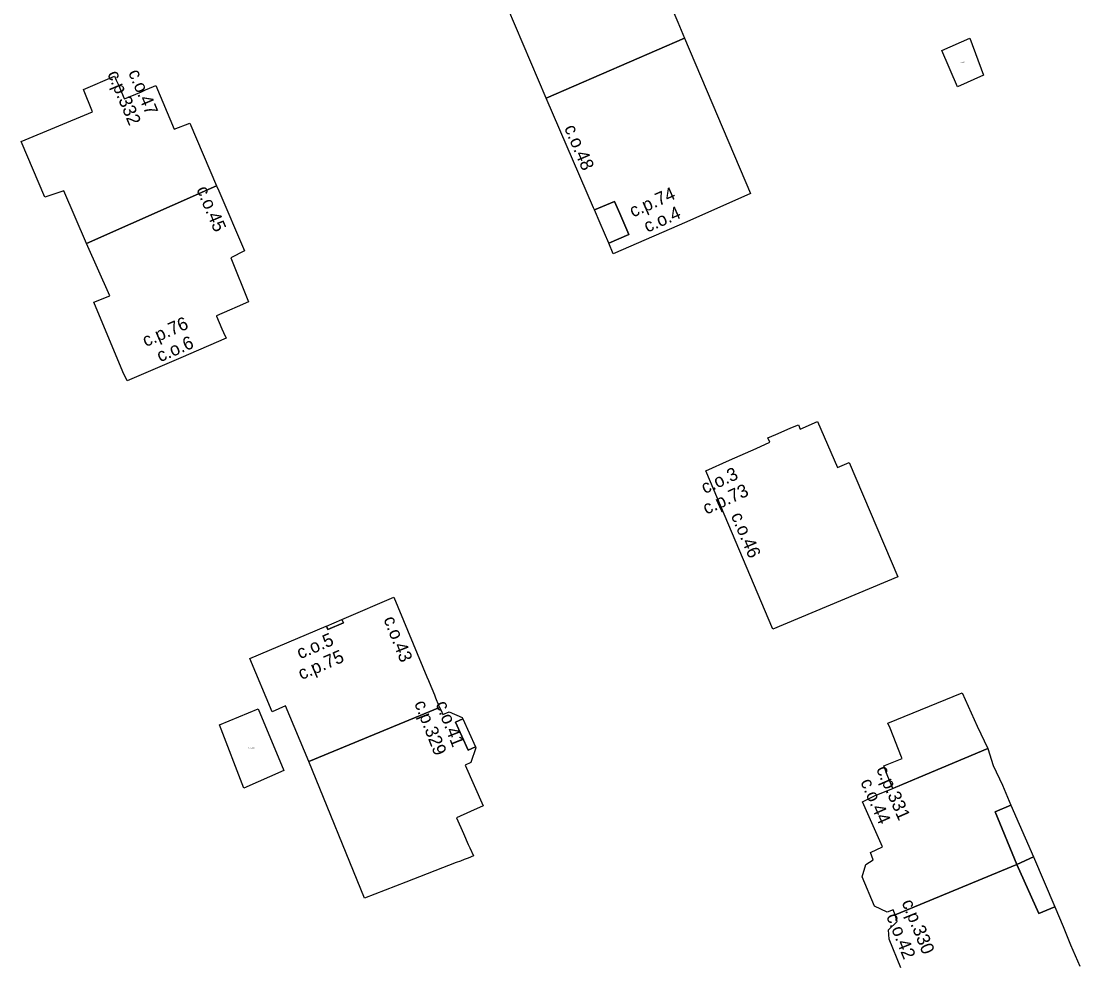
# Model space of a CAD drawing. Extents: x -600391 to -599491, y -1160176 to -1159402.
# Drawn here: x -599959.6 to -599878.7, y -1160113.6 to -1160041.6 of the extents above; entities that cross this region are included whole.
import ezdxf

# ---------------------------------------------------------------- set-up
doc = ezdxf.new("R2010")
doc.units = 0
for name, color, linetype in [('Level 10', 7, 'Continuous'), ('Level 12', 7, 'Continuous'), ('Level 24', 7, 'Continuous'), ('Level 61', 7, 'Continuous'), ('Level 62', 7, 'Continuous')]:
    doc.layers.add(name, color=color, linetype=linetype)

msp = doc.modelspace()

# ---------------------------------------------------------------- linework, layer by layer
at = {"layer": 'Level 61'}
for points in [[(-599919.51, -1160047.51), (-599923.02, -1160039.23)], [(-599910.34, -1160039.6), (-599909.43, -1160041.69)], [(-599909.43, -1160041.69), (-599908.93, -1160042.93)], [(-599919.51, -1160047.51), (-599908.93, -1160042.93)], [(-599908.93, -1160042.93), (-599919.51, -1160047.51)], [(-599908.93, -1160042.93), (-599903.89, -1160054.79)], [(-599889.27, -1160043.87), (-599887.12, -1160042.92)], [(-599887.12, -1160042.92), (-599886.08, -1160045.76)], [(-599888.06, -1160046.63), (-599889.27, -1160043.87)], [(-599954.86, -1160046.85), (-599952.48, -1160045.82)], [(-599952.48, -1160045.82), (-599952.35, -1160046.13)], [(-599952.35, -1160046.13), (-599952.21, -1160046.44)], [(-599886.08, -1160045.76), (-599888.06, -1160046.63)], [(-599954.16, -1160048.54), (-599954.86, -1160046.85)], [(-599952.21, -1160046.44), (-599952.16, -1160046.57)], [(-599952.16, -1160046.57), (-599951.74, -1160047.54)], [(-599950.43, -1160047.02), (-599950.13, -1160046.88)], [(-599950.13, -1160046.88), (-599949.82, -1160046.75)], [(-599949.82, -1160046.75), (-599949.51, -1160046.62)], [(-599949.51, -1160046.62), (-599949.33, -1160046.54)], [(-599949.33, -1160046.54), (-599947.94, -1160049.87)], [(-599951.74, -1160047.54), (-599951.72, -1160047.57)], [(-599951.72, -1160047.57), (-599950.43, -1160047.02)], [(-599915.89, -1160055.89), (-599919.51, -1160047.51)], [(-599959.62, -1160050.82), (-599954.16, -1160048.54)], [(-599947.94, -1160049.87), (-599946.72, -1160049.42)], [(-599946.72, -1160049.42), (-599944.7, -1160054.21)], [(-599957.82, -1160055.06), (-599959.62, -1160050.82)], [(-599954.64, -1160058.61), (-599944.7, -1160054.21)], [(-599944.7, -1160054.21), (-599954.64, -1160058.61)], [(-599944.7, -1160054.21), (-599944.51, -1160054.58)], [(-599956.37, -1160054.59), (-599957.82, -1160055.06)], [(-599954.64, -1160058.61), (-599956.37, -1160054.59)], [(-599944.51, -1160054.58), (-599942.56, -1160059.18)], [(-599903.89, -1160054.79), (-599908.75, -1160056.95)], [(-599914.28, -1160055.4), (-599915.82, -1160056.04)], [(-599915.82, -1160056.04), (-599914.28, -1160055.4)], [(-599913.88, -1160056.32), (-599914.28, -1160055.4)], [(-599914.28, -1160055.4), (-599913.88, -1160056.32)], [(-599915.82, -1160056.04), (-599915.89, -1160055.89)], [(-599915.37, -1160057.07), (-599915.82, -1160056.04)], [(-599913.19, -1160057.92), (-599913.88, -1160056.32)], [(-599913.88, -1160056.32), (-599913.19, -1160057.92)], [(-599914.72, -1160058.58), (-599915.37, -1160057.07)], [(-599908.75, -1160056.95), (-599911.28, -1160058.06)], [(-599914.72, -1160058.58), (-599913.19, -1160057.92)], [(-599913.19, -1160057.92), (-599914.72, -1160058.58)], [(-599911.28, -1160058.06), (-599914.37, -1160059.39)], [(-599952.85, -1160062.6), (-599954.64, -1160058.61)], [(-599914.37, -1160059.39), (-599914.72, -1160058.58)], [(-599942.56, -1160059.18), (-599943.6, -1160059.71)], [(-599943.6, -1160059.71), (-599942.24, -1160063.07)], [(-599954.06, -1160063.09), (-599952.85, -1160062.6)], [(-599951.85, -1160068.41), (-599954.06, -1160063.09)], [(-599942.24, -1160063.07), (-599943.12, -1160063.45)], [(-599943.7, -1160063.7), (-599944.7, -1160064.14)], [(-599943.12, -1160063.45), (-599943.7, -1160063.7)], [(-599944.7, -1160064.14), (-599944.69, -1160064.17)], [(-599944.69, -1160064.17), (-599944.28, -1160065.12)], [(-599944.28, -1160065.12), (-599944.15, -1160065.42)], [(-599944.15, -1160065.42), (-599943.96, -1160065.85)], [(-599943.96, -1160065.85), (-599947.41, -1160067.34)], [(-599948.3, -1160067.72), (-599951.51, -1160069.11)], [(-599947.41, -1160067.34), (-599948.3, -1160067.72)], [(-599951.858, -1160068.413), (-599951.85, -1160068.41)], [(-599951.51, -1160069.11), (-599951.858, -1160068.413)], [(-599901.96, -1160073.2), (-599900.86, -1160072.73)], [(-599900.86, -1160072.73), (-599900.55, -1160072.59)], [(-599900.55, -1160072.59), (-599900.23, -1160072.46)], [(-599900.23, -1160072.46), (-599900.08, -1160072.8)], [(-599900.08, -1160072.8), (-599898.76, -1160072.21)], [(-599898.76, -1160072.21), (-599897.24, -1160075.72)], [(-599902.56, -1160073.46), (-599901.96, -1160073.2)], [(-599902.41, -1160073.8), (-599902.56, -1160073.46)], [(-599905.48, -1160075.16), (-599903.45, -1160074.26)], [(-599903.45, -1160074.26), (-599902.41, -1160073.8)], [(-599907.31, -1160075.97), (-599905.48, -1160075.16)], [(-599902.19, -1160088.08), (-599907.31, -1160075.97)], [(-599897.24, -1160075.72), (-599896.35, -1160075.33)], [(-599896.35, -1160075.33), (-599892.63, -1160084.07)], [(-599892.63, -1160084.07), (-599902.19, -1160088.08)], [(-599934.93, -1160087.25), (-599931.13, -1160085.63)], [(-599931.13, -1160085.63), (-599928.61, -1160091.72)], [(-599936.3, -1160087.84), (-599935.11, -1160087.33)], [(-599935.11, -1160087.33), (-599934.93, -1160087.25)], [(-599935.11, -1160087.33), (-599934.99, -1160087.6)], [(-599934.99, -1160087.6), (-599935.11, -1160087.33)], [(-599942.15, -1160090.32), (-599936.32, -1160087.85)], [(-599936.32, -1160087.85), (-599936.3, -1160087.84)], [(-599936.19, -1160088.11), (-599936.3, -1160087.84)], [(-599936.3, -1160087.84), (-599936.19, -1160088.11)], [(-599934.99, -1160087.6), (-599936.19, -1160088.11)], [(-599936.19, -1160088.11), (-599934.99, -1160087.6)], [(-599940.44, -1160094.38), (-599942.15, -1160090.32)], [(-599928.61, -1160091.72), (-599928.49, -1160092)], [(-599928.49, -1160092), (-599928.44, -1160092.13)], [(-599928.44, -1160092.13), (-599928.04, -1160093.09)], [(-599893.38, -1160095.25), (-599887.72, -1160092.94)], [(-599887.72, -1160092.94), (-599886.56, -1160095.48)], [(-599928.04, -1160093.09), (-599927.95, -1160093.32)], [(-599927.95, -1160093.32), (-599927.72, -1160093.88)], [(-599944.46, -1160095.39), (-599941.5, -1160094.17)], [(-599941.5, -1160094.17), (-599939.54, -1160098.88)], [(-599939.41, -1160093.93), (-599940.44, -1160094.38)], [(-599937.64, -1160098.18), (-599939.41, -1160093.93)], [(-599937.64, -1160098.18), (-599927.64, -1160094.06)], [(-599927.64, -1160094.06), (-599937.64, -1160098.18)], [(-599927.72, -1160093.88), (-599927.64, -1160094.06)], [(-599927.64, -1160094.06), (-599927.53, -1160094.3)], [(-599927.53, -1160094.3), (-599927.4, -1160094.6)], [(-599927.4, -1160094.6), (-599926.92, -1160094.39)], [(-599926.92, -1160094.39), (-599925.91, -1160094.83)], [(-599942.6, -1160100.22), (-599944.46, -1160095.39)], [(-599926.42, -1160095.17), (-599925.87, -1160094.92)], [(-599925.87, -1160094.92), (-599926.42, -1160095.17)], [(-599925.46, -1160097.32), (-599926.42, -1160095.17)], [(-599926.42, -1160095.17), (-599925.46, -1160097.32)], [(-599925.91, -1160094.83), (-599925.87, -1160094.92)], [(-599925.87, -1160094.92), (-599924.91, -1160097.07)], [(-599893.22, -1160095.65), (-599893.38, -1160095.25)], [(-599886.56, -1160095.48), (-599885.76, -1160097.2)], [(-599892.34, -1160097.86), (-599893.22, -1160095.65)], [(-599924.91, -1160097.07), (-599925.46, -1160097.32)], [(-599925.46, -1160097.32), (-599924.91, -1160097.07)], [(-599924.91, -1160097.07), (-599924.88, -1160097.14)], [(-599924.88, -1160097.14), (-599925.25, -1160098.26)], [(-599892.3, -1160097.95), (-599892.34, -1160097.86)], [(-599885.76, -1160097.2), (-599891.02, -1160099.4)], [(-599891.02, -1160099.4), (-599885.76, -1160097.2)], [(-599885.76, -1160097.2), (-599885.33, -1160098.49)], [(-599933.38, -1160108.63), (-599937.64, -1160098.18)], [(-599925.25, -1160098.26), (-599925.7, -1160098.46)], [(-599925.7, -1160098.46), (-599924.32, -1160101.58)], [(-599893.71, -1160098.52), (-599892.3, -1160097.95)], [(-599893.58, -1160098.84), (-599893.71, -1160098.52)], [(-599885.33, -1160098.49), (-599884.63, -1160099.99)], [(-599939.54, -1160098.88), (-599942.6, -1160100.22)], [(-599893.43, -1160099.21), (-599893.58, -1160098.84)], [(-599893.02, -1160100.25), (-599893.43, -1160099.21)], [(-599891.02, -1160099.4), (-599893.02, -1160100.25)], [(-599892.95, -1160100.22), (-599891.02, -1160099.4)], [(-599894.41, -1160100.82), (-599892.95, -1160100.22)], [(-599884.63, -1160099.99), (-599883.99, -1160101.52)], [(-599895.32, -1160101.27), (-599894.41, -1160100.82)], [(-599924.32, -1160101.58), (-599925.29, -1160102.01)], [(-599893.81, -1160104.7), (-599895.32, -1160101.27)], [(-599885.18, -1160102.02), (-599883.99, -1160101.52)], [(-599883.99, -1160101.52), (-599885.18, -1160102.02)], [(-599883.99, -1160101.52), (-599882.25, -1160105.47)], [(-599925.29, -1160102.01), (-599926.35, -1160102.48)], [(-599926.35, -1160102.48), (-599925.82, -1160103.69)], [(-599883.54, -1160106.05), (-599885.18, -1160102.02)], [(-599885.18, -1160102.02), (-599883.54, -1160106.05)], [(-599925.82, -1160103.69), (-599925.45, -1160104.52)], [(-599925.45, -1160104.52), (-599925.33, -1160104.79)], [(-599925.33, -1160104.79), (-599925.06, -1160105.4)], [(-599894.72, -1160105.13), (-599893.81, -1160104.7)], [(-599894.52, -1160105.7), (-599894.72, -1160105.13)], [(-599926.37, -1160105.91), (-599930.23, -1160107.41)], [(-599926.06, -1160105.79), (-599926.37, -1160105.91)], [(-599925.76, -1160105.67), (-599926.06, -1160105.79)], [(-599925.46, -1160105.56), (-599925.76, -1160105.67)], [(-599925.06, -1160105.4), (-599925.46, -1160105.56)], [(-599895.07, -1160106.05), (-599894.52, -1160105.7)], [(-599882.25, -1160105.47), (-599883.54, -1160106.05)], [(-599883.54, -1160106.05), (-599882.25, -1160105.47)], [(-599882.25, -1160105.47), (-599880.64, -1160109.29)], [(-599895.35, -1160107), (-599895.07, -1160106.05)], [(-599883.54, -1160106.05), (-599892.82, -1160109.91)], [(-599892.82, -1160109.91), (-599883.54, -1160106.05)], [(-599881.86, -1160109.8), (-599883.54, -1160106.05)], [(-599883.54, -1160106.05), (-599881.86, -1160109.8)], [(-599930.23, -1160107.41), (-599933.38, -1160108.63)], [(-599894.41, -1160109.24), (-599895.35, -1160107)], [(-599893.45, -1160109.7), (-599894.41, -1160109.24)], [(-599892.99, -1160109.52), (-599893.45, -1160109.7)], [(-599892.82, -1160109.91), (-599892.99, -1160109.52)], [(-599892.67, -1160110.4), (-599892.82, -1160109.91)], [(-599880.64, -1160109.29), (-599881.86, -1160109.8)], [(-599881.86, -1160109.8), (-599880.64, -1160109.29)], [(-599880.64, -1160109.29), (-599880, -1160110.79)], [(-599893.35, -1160111.05), (-599892.67, -1160110.4)], [(-599880, -1160110.79), (-599879.43, -1160112.2)], [(-599893.3, -1160111.75), (-599893.35, -1160111.05)], [(-599892.41, -1160113.94), (-599893.3, -1160111.75)], [(-599879.43, -1160112.2), (-599878.72, -1160113.81)]]:
    msp.add_lwpolyline(points, dxfattribs=at)
at = {"layer": 'Level 62'}
for points in [[(-599917.67, -1160032.68), (-599914.01, -1160031.15), (-599912.01, -1160035.75), (-599910.34, -1160039.6), (-599909.43, -1160041.69), (-599908.93, -1160042.93), (-599919.51, -1160047.51), (-599923.02, -1160039.23), (-599921.53, -1160038.6), (-599921.96, -1160037.59), (-599922.7, -1160035.85), (-599924.18, -1160036.48), (-599924.54, -1160035.63), (-599923.39, -1160035.13), (-599921.53, -1160034.33), (-599920.74, -1160033.99), (-599918.82, -1160033.16), (-599917.67, -1160032.68)], [(-599915.82, -1160056.04), (-599915.89, -1160055.89), (-599919.51, -1160047.51), (-599908.93, -1160042.93), (-599903.89, -1160054.79), (-599908.75, -1160056.95), (-599911.28, -1160058.06), (-599914.37, -1160059.39), (-599914.72, -1160058.58), (-599913.19, -1160057.92), (-599913.88, -1160056.32), (-599914.28, -1160055.4), (-599915.82, -1160056.04)], [(-599887.12, -1160042.92), (-599886.08, -1160045.76), (-599888.06, -1160046.63), (-599889.27, -1160043.87), (-599887.12, -1160042.92)], [(-599944.7, -1160054.21), (-599954.64, -1160058.61), (-599956.37, -1160054.59), (-599957.82, -1160055.06), (-599959.62, -1160050.82), (-599954.16, -1160048.54), (-599954.86, -1160046.85), (-599952.48, -1160045.82), (-599952.35, -1160046.13), (-599952.21, -1160046.44), (-599952.16, -1160046.57), (-599951.74, -1160047.54), (-599951.72, -1160047.57), (-599950.43, -1160047.02), (-599950.13, -1160046.88), (-599949.82, -1160046.75), (-599949.51, -1160046.62), (-599949.33, -1160046.54), (-599947.94, -1160049.87), (-599946.72, -1160049.42), (-599944.7, -1160054.21)], [(-599944.7, -1160054.21), (-599944.51, -1160054.58), (-599942.56, -1160059.18), (-599943.6, -1160059.71), (-599942.24, -1160063.07), (-599943.12, -1160063.45), (-599943.7, -1160063.7), (-599944.7, -1160064.14), (-599944.69, -1160064.17), (-599944.28, -1160065.12), (-599944.15, -1160065.42), (-599943.96, -1160065.85), (-599947.41, -1160067.34), (-599948.3, -1160067.72), (-599951.51, -1160069.11), (-599951.858, -1160068.413), (-599951.85, -1160068.41), (-599954.06, -1160063.09), (-599952.85, -1160062.6), (-599954.64, -1160058.61), (-599944.7, -1160054.21)], [(-599915.82, -1160056.04), (-599914.28, -1160055.4), (-599913.88, -1160056.32), (-599913.19, -1160057.92), (-599914.72, -1160058.58), (-599915.37, -1160057.07), (-599915.82, -1160056.04)], [(-599900.23, -1160072.46), (-599900.08, -1160072.8), (-599898.76, -1160072.21), (-599897.24, -1160075.72), (-599896.35, -1160075.33), (-599892.63, -1160084.07), (-599902.19, -1160088.08), (-599907.31, -1160075.97), (-599905.48, -1160075.16), (-599903.45, -1160074.26), (-599902.41, -1160073.8), (-599902.56, -1160073.46), (-599901.96, -1160073.2), (-599900.86, -1160072.73), (-599900.55, -1160072.59), (-599900.23, -1160072.46)], [(-599936.3, -1160087.84), (-599936.19, -1160088.11), (-599934.99, -1160087.6), (-599935.11, -1160087.33), (-599934.93, -1160087.25), (-599931.13, -1160085.63), (-599928.61, -1160091.72), (-599928.49, -1160092), (-599928.44, -1160092.13), (-599928.04, -1160093.09), (-599927.95, -1160093.32), (-599927.72, -1160093.88), (-599927.64, -1160094.06), (-599937.64, -1160098.18), (-599939.41, -1160093.93), (-599940.44, -1160094.38), (-599942.15, -1160090.32), (-599936.32, -1160087.85), (-599936.3, -1160087.84)], [(-599936.3, -1160087.84), (-599935.11, -1160087.33), (-599934.99, -1160087.6), (-599936.19, -1160088.11), (-599936.3, -1160087.84)], [(-599885.76, -1160097.2), (-599891.02, -1160099.4), (-599893.02, -1160100.25), (-599893.43, -1160099.21), (-599893.58, -1160098.84), (-599893.71, -1160098.52), (-599892.3, -1160097.95), (-599892.34, -1160097.86), (-599893.22, -1160095.65), (-599893.38, -1160095.25), (-599887.72, -1160092.94), (-599886.56, -1160095.48), (-599885.76, -1160097.2)], [(-599944.46, -1160095.39), (-599941.5, -1160094.17), (-599939.54, -1160098.88), (-599942.6, -1160100.22), (-599944.46, -1160095.39)], [(-599925.46, -1160105.56), (-599925.76, -1160105.67), (-599926.06, -1160105.79), (-599926.37, -1160105.91), (-599930.23, -1160107.41), (-599933.38, -1160108.63), (-599937.64, -1160098.18), (-599927.64, -1160094.06), (-599927.53, -1160094.3), (-599927.4, -1160094.6), (-599926.92, -1160094.39), (-599925.91, -1160094.83), (-599925.87, -1160094.92), (-599926.42, -1160095.17), (-599925.46, -1160097.32), (-599924.91, -1160097.07), (-599924.88, -1160097.14), (-599925.25, -1160098.26), (-599925.7, -1160098.46), (-599924.32, -1160101.58), (-599925.29, -1160102.01), (-599926.35, -1160102.48), (-599925.82, -1160103.69), (-599925.45, -1160104.52), (-599925.33, -1160104.79), (-599925.06, -1160105.4), (-599925.46, -1160105.56)], [(-599924.91, -1160097.07), (-599925.46, -1160097.32), (-599926.42, -1160095.17), (-599925.87, -1160094.92), (-599924.91, -1160097.07)], [(-599885.76, -1160097.2), (-599885.33, -1160098.49), (-599884.63, -1160099.99), (-599883.99, -1160101.52), (-599885.18, -1160102.02), (-599883.54, -1160106.05), (-599892.82, -1160109.91), (-599892.99, -1160109.52), (-599893.45, -1160109.7), (-599894.41, -1160109.24), (-599895.35, -1160107), (-599895.07, -1160106.05), (-599894.52, -1160105.7), (-599894.72, -1160105.13), (-599893.81, -1160104.7), (-599895.32, -1160101.27), (-599894.41, -1160100.82), (-599892.95, -1160100.22), (-599891.02, -1160099.4), (-599885.76, -1160097.2)], [(-599883.54, -1160106.05), (-599885.18, -1160102.02), (-599883.99, -1160101.52), (-599882.25, -1160105.47), (-599883.54, -1160106.05)], [(-599883.54, -1160106.05), (-599882.25, -1160105.47), (-599880.64, -1160109.29), (-599881.86, -1160109.8), (-599883.54, -1160106.05)], [(-599892.41, -1160113.94), (-599893.3, -1160111.75), (-599893.35, -1160111.05), (-599892.67, -1160110.4), (-599892.82, -1160109.91), (-599883.54, -1160106.05), (-599881.86, -1160109.8), (-599880.64, -1160109.29), (-599880, -1160110.79), (-599879.43, -1160112.2)], [(-599879.43, -1160112.2), (-599878.72, -1160113.81)]]:
    msp.add_lwpolyline(points, dxfattribs=at)

# ---------------------------------------------------------------- texts
at = {"layer": 'Level 10'}
for s, rotation, p in [('c.o.47', 292.9112, (-599951.458, -1160045.545)), ('c.o.48', 293.19859, (-599918.143, -1160049.777)), ('c.o.45', 292.97289, (-599946.251, -1160054.466)), ('c.o.4', 23.7711, (-599911.773, -1160057.795)), ('c.o.6', 23.54014, (-599949, -1160067.693)), ('c.o.3', 24.51224, (-599907.38, -1160077.761)), ('c.o.46', 293.06543, (-599905.402, -1160079.393)), ('c.o.43', 291.65458, (-599931.949, -1160087.31)), ('c.o.5', 23.30392, (-599938.305, -1160090.382)), ('c.o.41', 291.40241, (-599927.964, -1160093.776)), ('c.o.44', 293.76061, (-599895.509, -1160099.741)), ('c.o.42', 292.11741, (-599893.53, -1160110.01))]:
    msp.add_text(s, height=1, rotation=rotation, dxfattribs=at).set_placement(p)
at = {"layer": 'Level 12'}
for s, rotation, p in [('c.p.332', 292.9112, (-599953.053, -1160045.64)), ('c.p.74', 23.7711, (-599912.87, -1160056.634)), ('c.p.76', 23.54014, (-599950.096, -1160066.53)), ('c.p.73', 24.51223, (-599907.256, -1160079.341)), ('c.p.75', 23.30392, (-599938.202, -1160091.969)), ('c.p.329', 291.40241, (-599929.598, -1160093.735)), ('c.p.331', 293.76061, (-599894.306, -1160098.763)), ('c.p.330', 292.11741, (-599892.352, -1160108.945))]:
    msp.add_text(s, height=1, rotation=rotation, dxfattribs=at).set_placement(p)
at = {"layer": 'Level 24'}
for s, p in [('c.z.2', (-599887.839, -1160044.817)), ('c.z.309', (-599942.239, -1160097.177))]:
    msp.add_text(s, height=0.1, dxfattribs=at).set_placement(p)

doc.saveas('drawing.dxf')
